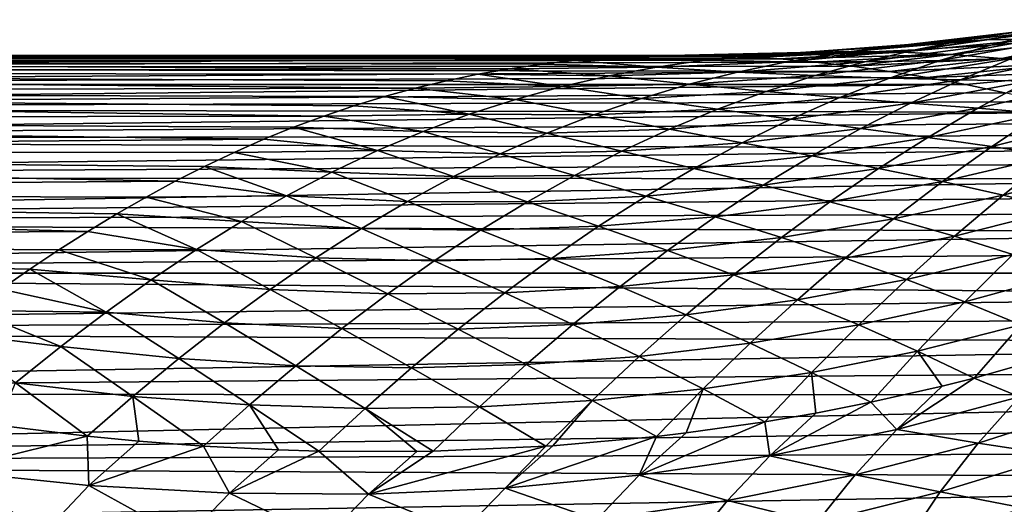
# Model space of a CAD drawing. Header units: metres. Extents: x -46 to 104, y -30 to 30.
# Tile 585 of 656: x 67.32 to 69.83, y 2.85 to 4.09. Entities that reach past the tile are written whole.
import ezdxf

# ---------------------------------------------------------------- set-up
doc = ezdxf.new("R2010")
doc.units = ezdxf.units.M
doc.layers.add('solid_26_000_502_XXX', color=7, linetype='CONTINUOUS')

msp = doc.modelspace()

# ---------------------------------------------------------------- linework, layer by layer
at = {"layer": 'solid_26_000_502_XXX'}
for points in [[(69.734108, 4.03947, 297.351624), (70.062408, 4.091336, 297.231506), (69.929344, 4.061218, 297.096527)], [(69.734108, 4.03947, 297.351624), (69.865189, 4.060259, 297.486725), (70.062408, 4.091336, 297.231506)], [(69.787827, 4.039996, 297.873322), (70.131699, 4.088193, 297.75415), (69.997711, 4.076456, 297.620941)], [(69.787827, 4.039996, 297.873322), (69.919212, 4.042675, 298.006348), (70.131699, 4.088193, 297.75415)], [(69.797836, 4.026358, 296.960999), (70.115097, 4.085606, 296.837585), (69.982079, 4.041164, 296.702271)], [(69.797836, 4.026358, 296.960999), (69.929344, 4.061218, 297.096527), (70.115097, 4.085606, 296.837585)], [(69.52906, 4.021191, 297.603699), (69.865189, 4.060259, 297.486725), (69.734108, 4.03947, 297.351624)], [(69.52906, 4.021191, 297.603699), (69.657784, 4.032879, 297.739075), (69.865189, 4.060259, 297.486725)], [(69.604469, 4.013958, 297.215759), (69.929344, 4.061218, 297.096527), (69.797836, 4.026358, 296.960999)], [(69.604469, 4.013958, 297.215759), (69.734108, 4.03947, 297.351624), (69.929344, 4.061218, 297.096527)], [(69.657784, 4.032879, 297.739075), (69.997711, 4.076456, 297.620941), (69.865189, 4.060259, 297.486725)], [(69.657784, 4.032879, 297.739075), (69.787827, 4.039996, 297.873322), (69.997711, 4.076456, 297.620941)], [(69.31472, 4.007318, 297.853363), (69.657784, 4.032879, 297.739075), (69.52906, 4.021191, 297.603699)], [(69.31472, 4.007318, 297.853363), (69.44075, 4.010147, 297.989166), (69.657784, 4.032879, 297.739075)], [(69.401657, 4.004798, 297.467346), (69.734108, 4.03947, 297.351624), (69.604469, 4.013958, 297.215759)], [(69.401657, 4.004798, 297.467346), (69.52906, 4.021191, 297.603699), (69.734108, 4.03947, 297.351624)], [(69.44075, 4.010147, 297.989166), (69.787827, 4.039996, 297.873322), (69.657784, 4.032879, 297.739075)], [(69.44075, 4.010147, 297.989166), (69.567993, 4.008423, 298.123627), (69.787827, 4.039996, 297.873322)], [(69.567993, 4.008423, 298.123627), (69.919212, 4.042675, 298.006348), (69.787827, 4.039996, 297.873322)], [(69.567993, 4.008423, 298.123627), (69.696449, 4.002284, 298.256653), (69.919212, 4.042675, 298.006348)], [(69.667854, 3.986627, 296.825134), (69.982079, 4.041164, 296.702271), (69.850693, 3.991834, 296.566864)], [(69.667854, 3.986627, 296.825134), (69.797836, 4.026358, 296.960999), (69.982079, 4.041164, 296.702271)], [(69.696449, 4.002284, 298.256653), (70.051918, 4.041051, 298.138), (69.919212, 4.042675, 298.006348)], [(69.696449, 4.002284, 298.256653), (69.826103, 3.991865, 298.388062), (70.051918, 4.041051, 298.138)], [(69.826103, 3.991865, 298.388062), (70.185951, 4.035255, 298.268219), (70.051918, 4.041051, 298.138)], [(69.826103, 3.991865, 298.388062), (69.956955, 3.977304, 298.517822), (70.185951, 4.035255, 298.268219)], [(69.31472, 4.007318, 297.853363), (68.903465, 3.998008, 297.873779), (68.990166, 3.999909, 297.973022)], [(69.189888, 3.999802, 297.716339), (68.903465, 3.998008, 297.873779), (69.31472, 4.007318, 297.853363)], [(69.31472, 4.007318, 297.853363), (68.990166, 3.999909, 297.973022), (69.078201, 3.999343, 298.072479)], [(69.066231, 3.987465, 297.578308), (69.401657, 4.004798, 297.467346), (69.275543, 3.98357, 297.3302)], [(69.066231, 3.987465, 297.578308), (69.189888, 3.999802, 297.716339), (69.401657, 4.004798, 297.467346)], [(69.44075, 4.010147, 297.989166), (69.078201, 3.999343, 298.072479), (69.16748, 3.996301, 298.171997)], [(69.31472, 4.007318, 297.853363), (69.078201, 3.999343, 298.072479), (69.44075, 4.010147, 297.989166)], [(69.44075, 4.010147, 297.989166), (69.16748, 3.996301, 298.171997), (69.567993, 4.008423, 298.123627)], [(69.567993, 4.008423, 298.123627), (69.16748, 3.996301, 298.171997), (69.258118, 3.990771, 298.271576)], [(69.189888, 3.999802, 297.716339), (69.52906, 4.021191, 297.603699), (69.401657, 4.004798, 297.467346)], [(69.189888, 3.999802, 297.716339), (69.31472, 4.007318, 297.853363), (69.52906, 4.021191, 297.603699)], [(69.567993, 4.008423, 298.123627), (69.258118, 3.990771, 298.271576), (69.696449, 4.002284, 298.256653)], [(69.275543, 3.98357, 297.3302), (69.604469, 4.013958, 297.215759), (69.476227, 3.983595, 297.079315)], [(69.275543, 3.98357, 297.3302), (69.401657, 4.004798, 297.467346), (69.604469, 4.013958, 297.215759)], [(69.476227, 3.983595, 297.079315), (69.797836, 4.026358, 296.960999), (69.667854, 3.986627, 296.825134)], [(69.476227, 3.983595, 297.079315), (69.604469, 4.013958, 297.215759), (69.797836, 4.026358, 296.960999)], [(68.990166, 3.999909, 297.973022), (63.859383, 3.999701, 297.95163), (63.859383, 3.993681, 298.224762)], [(69.078201, 3.999343, 298.072479), (68.990166, 3.999909, 297.973022), (63.859383, 3.993681, 298.224762)], [(68.990166, 3.999909, 297.973022), (68.903465, 3.998008, 297.873779), (63.859383, 3.999701, 297.95163)], [(68.817955, 3.993649, 297.774689), (63.859383, 3.987075, 297.67868), (63.859383, 3.999701, 297.95163)], [(68.903465, 3.998008, 297.873779), (68.817955, 3.993649, 297.774689), (63.859383, 3.999701, 297.95163)], [(69.16748, 3.996301, 298.171997), (69.078201, 3.999343, 298.072479), (63.859383, 3.993681, 298.224762)], [(69.258118, 3.990771, 298.271576), (69.16748, 3.996301, 298.171997), (63.859383, 3.993681, 298.224762)], [(69.258118, 3.990771, 298.271576), (63.859383, 3.993681, 298.224762), (63.859383, 3.969053, 298.496613)], [(68.817955, 3.993649, 297.774689), (68.733513, 3.986838, 297.675781), (63.859383, 3.987075, 297.67868)], [(69.350266, 3.982736, 298.371246), (69.258118, 3.990771, 298.271576), (63.859383, 3.969053, 298.496613)], [(68.567963, 3.965898, 297.47879), (63.859383, 3.955875, 297.407501), (63.859383, 3.987075, 297.67868)], [(68.650223, 3.977586, 297.577148), (68.567963, 3.965898, 297.47879), (63.859383, 3.987075, 297.67868)], [(68.733513, 3.986838, 297.675781), (68.650223, 3.977586, 297.577148), (63.859383, 3.987075, 297.67868)], [(69.443832, 3.972188, 298.470886), (69.350266, 3.982736, 298.371246), (63.859383, 3.969053, 298.496613)], [(68.943718, 3.970179, 297.439392), (68.650223, 3.977586, 297.577148), (68.733513, 3.986838, 297.675781)], [(69.066231, 3.987465, 297.578308), (68.733513, 3.986838, 297.675781), (68.817955, 3.993649, 297.774689)], [(68.943718, 3.970179, 297.439392), (68.733513, 3.986838, 297.675781), (69.066231, 3.987465, 297.578308)], [(69.189888, 3.999802, 297.716339), (68.817955, 3.993649, 297.774689), (68.903465, 3.998008, 297.873779)], [(69.066231, 3.987465, 297.578308), (68.817955, 3.993649, 297.774689), (69.189888, 3.999802, 297.716339)], [(68.943718, 3.970179, 297.439392), (69.066231, 3.987465, 297.578308), (69.275543, 3.98357, 297.3302)], [(68.943718, 3.970179, 297.439392), (69.275543, 3.98357, 297.3302), (69.150688, 3.957379, 297.192383)], [(69.150688, 3.957379, 297.192383), (69.476227, 3.983595, 297.079315), (69.349358, 3.948255, 296.942474)], [(69.150688, 3.957379, 297.192383), (69.275543, 3.98357, 297.3302), (69.476227, 3.983595, 297.079315)], [(69.696449, 4.002284, 298.256653), (69.258118, 3.990771, 298.271576), (69.350266, 3.982736, 298.371246)], [(69.349358, 3.948255, 296.942474), (69.667854, 3.986627, 296.825134), (69.539345, 3.941905, 296.689056)], [(69.349358, 3.948255, 296.942474), (69.476227, 3.983595, 297.079315), (69.667854, 3.986627, 296.825134)], [(69.696449, 4.002284, 298.256653), (69.350266, 3.982736, 298.371246), (69.443832, 3.972188, 298.470886)], [(69.696449, 4.002284, 298.256653), (69.443832, 3.972188, 298.470886), (69.826103, 3.991865, 298.388062)], [(69.826103, 3.991865, 298.388062), (69.443832, 3.972188, 298.470886), (69.538918, 3.95911, 298.570496)], [(69.826103, 3.991865, 298.388062), (69.538918, 3.95911, 298.570496), (69.956955, 3.977304, 298.517822)], [(69.539345, 3.941905, 296.689056), (69.850693, 3.991834, 296.566864), (69.720901, 3.937493, 296.431458)], [(69.539345, 3.941905, 296.689056), (69.667854, 3.986627, 296.825134), (69.850693, 3.991834, 296.566864)], [(69.720901, 3.937493, 296.431458), (70.024467, 3.998313, 296.304016), (69.893768, 3.934138, 296.16922)], [(69.720901, 3.937493, 296.431458), (69.850693, 3.991834, 296.566864), (70.024467, 3.998313, 296.304016)], [(69.538918, 3.95911, 298.570496), (69.443832, 3.972188, 298.470886), (63.859383, 3.969053, 298.496613)], [(69.538918, 3.95911, 298.570496), (63.859383, 3.969053, 298.496613), (63.859383, 3.925888, 298.766388)], [(68.567963, 3.965898, 297.47879), (68.48658, 3.951773, 297.380737), (63.859383, 3.955875, 297.407501)], [(69.635666, 3.943478, 298.670074), (69.538918, 3.95911, 298.570496), (63.859383, 3.925888, 298.766388)], [(68.326614, 3.916253, 297.18576), (63.859383, 3.906211, 297.138916), (63.859383, 3.955875, 297.407501)], [(68.406166, 3.935224, 297.283051), (68.326614, 3.916253, 297.18576), (63.859383, 3.955875, 297.407501)], [(68.48658, 3.951773, 297.380737), (68.406166, 3.935224, 297.283051), (63.859383, 3.955875, 297.407501)], [(68.822319, 3.947819, 297.299774), (68.48658, 3.951773, 297.380737), (68.567963, 3.965898, 297.47879)], [(68.943718, 3.970179, 297.439392), (68.567963, 3.965898, 297.47879), (68.650223, 3.977586, 297.577148)], [(68.822319, 3.947819, 297.299774), (68.567963, 3.965898, 297.47879), (68.943718, 3.970179, 297.439392)], [(68.822319, 3.947819, 297.299774), (68.943718, 3.970179, 297.439392), (69.150688, 3.957379, 297.192383)], [(68.822319, 3.947819, 297.299774), (69.150688, 3.957379, 297.192383), (69.027039, 3.926105, 297.054108)], [(69.027039, 3.926105, 297.054108), (69.150688, 3.957379, 297.192383), (69.349358, 3.948255, 296.942474)], [(69.956955, 3.977304, 298.517822), (69.538918, 3.95911, 298.570496), (69.635666, 3.943478, 298.670074)], [(69.956955, 3.977304, 298.517822), (69.635666, 3.943478, 298.670074), (70.088982, 3.958736, 298.645782)], [(70.088982, 3.958736, 298.645782), (69.635666, 3.943478, 298.670074), (69.733986, 3.925289, 298.769501)], [(70.088982, 3.958736, 298.645782), (69.733986, 3.925289, 298.769501), (69.833992, 3.904512, 298.868774)], [(69.733986, 3.925289, 298.769501), (69.635666, 3.943478, 298.670074), (63.859383, 3.925888, 298.766388)], [(68.701981, 3.92027, 297.159698), (68.326614, 3.916253, 297.18576), (68.406166, 3.935224, 297.283051)], [(68.701981, 3.92027, 297.159698), (68.406166, 3.935224, 297.283051), (68.48658, 3.951773, 297.380737)], [(68.701981, 3.92027, 297.159698), (68.48658, 3.951773, 297.380737), (68.822319, 3.947819, 297.299774)], [(68.701981, 3.92027, 297.159698), (68.822319, 3.947819, 297.299774), (69.027039, 3.926105, 297.054108)], [(69.027039, 3.926105, 297.054108), (69.349358, 3.948255, 296.942474), (69.223808, 3.90782, 296.805389)], [(69.223808, 3.90782, 296.805389), (69.349358, 3.948255, 296.942474), (69.539345, 3.941905, 296.689056)], [(69.223808, 3.90782, 296.805389), (69.539345, 3.941905, 296.689056), (69.412262, 3.892071, 296.553009)], [(69.412262, 3.892071, 296.553009), (69.539345, 3.941905, 296.689056), (69.720901, 3.937493, 296.431458)], [(69.412262, 3.892071, 296.553009), (69.720901, 3.937493, 296.431458), (69.592636, 3.878028, 296.296326)], [(69.592636, 3.878028, 296.296326), (69.720901, 3.937493, 296.431458), (69.893768, 3.934138, 296.16922)], [(69.592636, 3.878028, 296.296326), (69.893768, 3.934138, 296.16922), (69.764694, 3.864823, 296.034912)], [(69.764694, 3.864823, 296.034912), (69.893768, 3.934138, 296.16922), (70.057899, 3.930987, 295.901917)], [(69.764694, 3.864823, 296.034912), (70.057899, 3.930987, 295.901917), (69.928413, 3.851623, 295.768372)], [(69.733986, 3.925289, 298.769501), (63.859383, 3.925888, 298.766388), (63.859383, 3.864422, 299.032593)], [(69.833992, 3.904512, 298.868774), (69.733986, 3.925289, 298.769501), (63.859383, 3.864422, 299.032593)], [(68.326614, 3.916253, 297.18576), (68.247757, 3.89486, 297.088928), (63.859383, 3.906211, 297.138916)], [(68.092293, 3.844843, 296.896729), (63.859383, 3.838309, 296.874207), (63.859383, 3.906211, 297.138916)], [(68.169685, 3.871054, 296.992554), (68.092293, 3.844843, 296.896729), (63.859383, 3.906211, 297.138916)], [(68.247757, 3.89486, 297.088928), (68.169685, 3.871054, 296.992554), (63.859383, 3.906211, 297.138916)], [(69.935867, 3.881102, 298.968018), (69.833992, 3.904512, 298.868774), (63.859383, 3.864422, 299.032593)], [(68.582626, 3.887424, 297.019379), (68.247757, 3.89486, 297.088928), (68.326614, 3.916253, 297.18576)], [(68.582626, 3.887424, 297.019379), (68.326614, 3.916253, 297.18576), (68.701981, 3.92027, 297.159698)], [(68.582626, 3.887424, 297.019379), (68.701981, 3.92027, 297.159698), (68.904549, 3.889634, 296.915588)], [(68.701981, 3.92027, 297.159698), (69.027039, 3.926105, 297.054108), (68.904549, 3.889634, 296.915588)], [(68.904549, 3.889634, 296.915588), (69.027039, 3.926105, 297.054108), (69.223808, 3.90782, 296.805389)], [(68.904549, 3.889634, 296.915588), (69.223808, 3.90782, 296.805389), (69.09951, 3.862176, 296.668243)], [(69.09951, 3.862176, 296.668243), (69.223808, 3.90782, 296.805389), (69.412262, 3.892071, 296.553009)], [(70.039551, 3.855051, 299.067047), (69.935867, 3.881102, 298.968018), (63.859383, 3.864422, 299.032593)], [(68.464188, 3.849186, 296.878998), (68.169685, 3.871054, 296.992554), (68.247757, 3.89486, 297.088928)], [(68.464188, 3.849186, 296.878998), (68.247757, 3.89486, 297.088928), (68.582626, 3.887424, 297.019379)], [(68.464188, 3.849186, 296.878998), (68.582626, 3.887424, 297.019379), (68.783142, 3.847861, 296.777039)], [(68.582626, 3.887424, 297.019379), (68.904549, 3.889634, 296.915588), (68.783142, 3.847861, 296.777039)], [(68.783142, 3.847861, 296.777039), (68.904549, 3.889634, 296.915588), (69.09951, 3.862176, 296.668243)], [(69.09951, 3.862176, 296.668243), (69.412262, 3.892071, 296.553009), (69.28653, 3.837018, 296.417145)], [(69.28653, 3.837018, 296.417145), (69.412262, 3.892071, 296.553009), (69.592636, 3.878028, 296.296326)], [(69.28653, 3.837018, 296.417145), (69.592636, 3.878028, 296.296326), (69.46582, 3.81333, 296.161652)], [(69.46582, 3.81333, 296.161652), (69.592636, 3.878028, 296.296326), (69.764694, 3.864823, 296.034912)], [(70.039551, 3.855051, 299.067047), (63.859383, 3.864422, 299.032593), (63.859383, 3.784997, 299.293762)], [(70.145081, 3.826327, 299.165863), (70.039551, 3.855051, 299.067047), (63.859383, 3.784997, 299.293762)], [(68.464188, 3.849186, 296.878998), (68.092293, 3.844843, 296.896729), (68.169685, 3.871054, 296.992554)], [(68.783142, 3.847861, 296.777039), (69.09951, 3.862176, 296.668243), (68.976387, 3.811224, 296.531342)], [(68.976387, 3.811224, 296.531342), (69.09951, 3.862176, 296.668243), (69.28653, 3.837018, 296.417145)], [(69.46582, 3.81333, 296.161652), (69.764694, 3.864823, 296.034912), (69.637177, 3.790266, 295.901337)], [(69.637177, 3.790266, 295.901337), (69.764694, 3.864823, 296.034912), (69.928413, 3.851623, 295.768372)], [(68.092293, 3.844843, 296.896729), (68.015419, 3.81623, 296.801514), (63.859383, 3.838309, 296.874207)], [(67.939133, 3.785223, 296.706909), (63.859383, 3.752586, 296.615051), (63.859383, 3.838309, 296.874207)], [(68.015419, 3.81623, 296.801514), (67.939133, 3.785223, 296.706909), (63.859383, 3.838309, 296.874207)], [(68.346581, 3.805474, 296.738861), (68.015419, 3.81623, 296.801514), (68.092293, 3.844843, 296.896729)], [(68.346581, 3.805474, 296.738861), (68.092293, 3.844843, 296.896729), (68.464188, 3.849186, 296.878998)], [(68.346581, 3.805474, 296.738861), (68.464188, 3.849186, 296.878998), (68.662735, 3.800694, 296.638702)], [(68.464188, 3.849186, 296.878998), (68.783142, 3.847861, 296.777039), (68.662735, 3.800694, 296.638702)], [(68.662735, 3.800694, 296.638702), (68.783142, 3.847861, 296.777039), (68.976387, 3.811224, 296.531342)], [(68.976387, 3.811224, 296.531342), (69.28653, 3.837018, 296.417145), (69.162071, 3.776647, 296.281738)], [(69.162071, 3.776647, 296.281738), (69.28653, 3.837018, 296.417145), (69.46582, 3.81333, 296.161652)], [(69.637177, 3.790266, 295.901337), (69.928413, 3.851623, 295.768372), (69.800575, 3.767011, 295.635803)], [(69.800575, 3.767011, 295.635803), (69.928413, 3.851623, 295.768372), (70.083794, 3.837625, 295.496338)], [(69.800575, 3.767011, 295.635803), (70.083794, 3.837625, 295.496338), (69.956039, 3.74279, 295.364807)], [(70.252556, 3.79488, 299.264465), (70.145081, 3.826327, 299.165863), (63.859383, 3.784997, 299.293762)], [(68.229691, 3.75622, 296.599213), (67.939133, 3.785223, 296.706909), (68.015419, 3.81623, 296.801514)], [(68.229691, 3.75622, 296.599213), (68.015419, 3.81623, 296.801514), (68.346581, 3.805474, 296.738861)], [(68.229691, 3.75622, 296.599213), (68.346581, 3.805474, 296.738861), (68.543236, 3.748054, 296.500793)], [(68.346581, 3.805474, 296.738861), (68.662735, 3.800694, 296.638702), (68.543236, 3.748054, 296.500793)], [(68.662735, 3.800694, 296.638702), (68.976387, 3.811224, 296.531342), (68.854355, 3.754874, 296.394867)], [(68.854355, 3.754874, 296.394867), (68.976387, 3.811224, 296.531342), (69.162071, 3.776647, 296.281738)], [(69.162071, 3.776647, 296.281738), (69.46582, 3.81333, 296.161652), (69.34037, 3.743308, 296.027649)], [(69.34037, 3.743308, 296.027649), (69.46582, 3.81333, 296.161652), (69.637177, 3.790266, 295.901337)], [(70.361977, 3.760693, 299.362793), (70.252556, 3.79488, 299.264465), (63.859383, 3.784997, 299.293762)], [(67.939133, 3.785223, 296.706909), (67.863365, 3.751839, 296.613037), (63.859383, 3.752586, 296.615051)], [(70.361977, 3.760693, 299.362793), (63.859383, 3.784997, 299.293762), (63.859383, 3.68786, 299.549072)], [(68.229691, 3.75622, 296.599213), (67.863365, 3.751839, 296.613037), (67.939133, 3.785223, 296.706909)], [(68.543236, 3.748054, 296.500793), (68.662735, 3.800694, 296.638702), (68.854355, 3.754874, 296.394867)], [(68.854355, 3.754874, 296.394867), (69.162071, 3.776647, 296.281738), (69.03878, 3.710874, 296.147034)], [(69.03878, 3.710874, 296.147034), (69.162071, 3.776647, 296.281738), (69.34037, 3.743308, 296.027649)], [(69.34037, 3.743308, 296.027649), (69.637177, 3.790266, 295.901337), (69.511116, 3.710381, 295.768707)], [(69.511116, 3.710381, 295.768707), (69.637177, 3.790266, 295.901337), (69.800575, 3.767011, 295.635803)], [(70.473312, 3.723747, 299.460724), (70.361977, 3.760693, 299.362793), (63.859383, 3.68786, 299.549072)], [(67.712914, 3.677989, 296.427612), (63.859383, 3.649326, 296.362213), (63.859383, 3.752586, 296.615051)], [(67.787933, 3.716091, 296.519897), (67.712914, 3.677989, 296.427612), (63.859383, 3.752586, 296.615051)], [(67.863365, 3.751839, 296.613037), (67.787933, 3.716091, 296.519897), (63.859383, 3.752586, 296.615051)], [(68.113403, 3.701376, 296.460327), (67.787933, 3.716091, 296.519897), (67.863365, 3.751839, 296.613037)], [(68.113403, 3.701376, 296.460327), (67.863365, 3.751839, 296.613037), (68.229691, 3.75622, 296.599213)], [(68.113403, 3.701376, 296.460327), (68.229691, 3.75622, 296.599213), (68.42453, 3.68988, 296.363617)], [(68.229691, 3.75622, 296.599213), (68.543236, 3.748054, 296.500793), (68.42453, 3.68988, 296.363617)], [(68.543236, 3.748054, 296.500793), (68.854355, 3.754874, 296.394867), (68.733315, 3.693052, 296.259094)], [(68.733315, 3.693052, 296.259094), (68.854355, 3.754874, 296.394867), (69.03878, 3.710874, 296.147034)], [(69.511116, 3.710381, 295.768707), (69.800575, 3.767011, 295.635803), (69.674294, 3.677074, 295.504486)], [(69.674294, 3.677074, 295.504486), (69.800575, 3.767011, 295.635803), (69.956039, 3.74279, 295.364807)], [(68.42453, 3.68988, 296.363617), (68.543236, 3.748054, 296.500793), (68.733315, 3.693052, 296.259094)], [(69.03878, 3.710874, 296.147034), (69.34037, 3.743308, 296.027649), (69.216187, 3.667884, 295.894623)], [(69.216187, 3.667884, 295.894623), (69.34037, 3.743308, 296.027649), (69.511116, 3.710381, 295.768707)], [(69.674294, 3.677074, 295.504486), (69.956039, 3.74279, 295.364807), (69.829933, 3.642646, 295.234802)], [(69.829933, 3.642646, 295.234802), (69.956039, 3.74279, 295.364807), (70.103615, 3.716877, 295.088043)], [(70.586533, 3.684014, 299.558228), (70.473312, 3.723747, 299.460724), (63.859383, 3.68786, 299.549072)], [(67.997597, 3.640916, 296.32251), (67.712914, 3.677989, 296.427612), (67.787933, 3.716091, 296.519897)], [(67.997597, 3.640916, 296.32251), (67.787933, 3.716091, 296.519897), (68.113403, 3.701376, 296.460327)], [(67.997597, 3.640916, 296.32251), (68.113403, 3.701376, 296.460327), (68.306503, 3.626131, 296.227478)], [(68.113403, 3.701376, 296.460327), (68.42453, 3.68988, 296.363617), (68.306503, 3.626131, 296.227478)], [(68.733315, 3.693052, 296.259094), (69.03878, 3.710874, 296.147034), (68.916565, 3.639633, 296.013275)], [(68.916565, 3.639633, 296.013275), (69.03878, 3.710874, 296.147034), (69.216187, 3.667884, 295.894623)], [(69.216187, 3.667884, 295.894623), (69.511116, 3.710381, 295.768707), (69.386414, 3.625098, 295.637299)], [(69.386414, 3.625098, 295.637299), (69.511116, 3.710381, 295.768707), (69.674294, 3.677074, 295.504486)], [(69.829933, 3.642646, 295.234802), (70.103615, 3.716877, 295.088043), (69.978088, 3.60641, 294.959442)], [(70.586533, 3.684014, 299.558228), (63.859383, 3.68786, 299.549072), (63.859383, 3.573507, 299.797241)], [(70.701683, 3.641478, 299.655182), (70.586533, 3.684014, 299.558228), (63.859383, 3.573507, 299.797241)], [(67.712914, 3.677989, 296.427612), (67.638237, 3.637557, 296.336212), (63.859383, 3.649326, 296.362213)], [(67.997597, 3.640916, 296.32251), (67.638237, 3.637557, 296.336212), (67.712914, 3.677989, 296.427612)], [(68.306503, 3.626131, 296.227478), (68.42453, 3.68988, 296.363617), (68.613136, 3.625705, 296.124298)], [(68.42453, 3.68988, 296.363617), (68.733315, 3.693052, 296.259094), (68.613136, 3.625705, 296.124298)], [(68.613136, 3.625705, 296.124298), (68.733315, 3.693052, 296.259094), (68.916565, 3.639633, 296.013275)], [(69.386414, 3.625098, 295.637299), (69.674294, 3.677074, 295.504486), (69.549461, 3.581759, 295.374725)], [(69.549461, 3.581759, 295.374725), (69.674294, 3.677074, 295.504486), (69.829933, 3.642646, 295.234802)], [(68.916565, 3.639633, 296.013275), (69.216187, 3.667884, 295.894623), (69.093155, 3.586998, 295.762848)], [(69.093155, 3.586998, 295.762848), (69.216187, 3.667884, 295.894623), (69.386414, 3.625098, 295.637299)], [(67.489471, 3.549816, 296.156403), (63.859383, 3.528979, 296.116821), (63.859383, 3.649326, 296.362213)], [(67.563744, 3.594828, 296.245789), (67.489471, 3.549816, 296.156403), (63.859383, 3.649326, 296.362213)], [(67.638237, 3.637557, 296.336212), (67.563744, 3.594828, 296.245789), (63.859383, 3.649326, 296.362213)], [(70.81871, 3.596124, 299.751526), (70.701683, 3.641478, 299.655182), (63.859383, 3.573507, 299.797241)], [(67.882118, 3.574834, 296.186066), (67.563744, 3.594828, 296.245789), (67.638237, 3.637557, 296.336212)], [(67.882118, 3.574834, 296.186066), (67.638237, 3.637557, 296.336212), (67.997597, 3.640916, 296.32251)], [(67.882118, 3.574834, 296.186066), (67.997597, 3.640916, 296.32251), (68.189011, 3.556786, 296.092651)], [(67.997597, 3.640916, 296.32251), (68.306503, 3.626131, 296.227478), (68.189011, 3.556786, 296.092651)], [(68.189011, 3.556786, 296.092651), (68.306503, 3.626131, 296.227478), (68.493706, 3.552799, 295.990814)], [(68.306503, 3.626131, 296.227478), (68.613136, 3.625705, 296.124298), (68.493706, 3.552799, 295.990814)], [(68.493706, 3.552799, 295.990814), (68.613136, 3.625705, 296.124298), (68.795296, 3.562877, 295.880798)], [(68.613136, 3.625705, 296.124298), (68.916565, 3.639633, 296.013275), (68.795296, 3.562877, 295.880798)], [(68.795296, 3.562877, 295.880798), (68.916565, 3.639633, 296.013275), (69.093155, 3.586998, 295.762848)], [(69.549461, 3.581759, 295.374725), (69.829933, 3.642646, 295.234802), (69.705368, 3.537159, 295.106689)], [(69.705368, 3.537159, 295.106689), (69.829933, 3.642646, 295.234802), (69.978088, 3.60641, 294.959442)], [(69.093155, 3.586998, 295.762848), (69.386414, 3.625098, 295.637299), (69.262947, 3.534375, 295.507446)], [(69.262947, 3.534375, 295.507446), (69.386414, 3.625098, 295.637299), (69.549461, 3.581759, 295.374725)], [(69.705368, 3.537159, 295.106689), (69.978088, 3.60641, 294.959442), (69.854225, 3.490662, 294.833008)], [(70.937508, 3.547935, 299.847198), (70.81871, 3.596124, 299.751526), (63.859383, 3.573507, 299.797241)], [(67.766838, 3.503154, 296.051331), (67.489471, 3.549816, 296.156403), (67.563744, 3.594828, 296.245789)], [(67.766838, 3.503154, 296.051331), (67.563744, 3.594828, 296.245789), (67.882118, 3.574834, 296.186066)], [(68.795296, 3.562877, 295.880798), (69.093155, 3.586998, 295.762848), (68.971153, 3.500622, 295.632599)], [(68.971153, 3.500622, 295.632599), (69.093155, 3.586998, 295.762848), (69.262947, 3.534375, 295.507446)], [(69.262947, 3.534375, 295.507446), (69.549461, 3.581759, 295.374725), (69.425957, 3.481038, 295.246796)], [(69.425957, 3.481038, 295.246796), (69.549461, 3.581759, 295.374725), (69.705368, 3.537159, 295.106689)], [(70.937508, 3.547935, 299.847198), (63.859383, 3.573507, 299.797241), (63.859383, 3.442606, 300.036774)], [(67.766838, 3.503154, 296.051331), (67.882118, 3.574834, 296.186066), (68.071922, 3.481855, 295.959503)], [(67.882118, 3.574834, 296.186066), (68.189011, 3.556786, 296.092651), (68.071922, 3.481855, 295.959503)], [(68.071922, 3.481855, 295.959503), (68.189011, 3.556786, 296.092651), (68.374886, 3.474328, 295.858917)], [(68.189011, 3.556786, 296.092651), (68.493706, 3.552799, 295.990814), (68.374886, 3.474328, 295.858917)], [(68.374886, 3.474328, 295.858917), (68.493706, 3.552799, 295.990814), (68.67485, 3.480589, 295.749878)], [(68.493706, 3.552799, 295.990814), (68.795296, 3.562877, 295.880798), (68.67485, 3.480589, 295.749878)], [(68.67485, 3.480589, 295.749878), (68.795296, 3.562877, 295.880798), (68.971153, 3.500622, 295.632599)], [(67.489471, 3.549816, 296.156403), (67.415382, 3.502555, 296.068146), (63.859383, 3.528979, 296.116821)], [(71.058182, 3.496892, 299.942108), (70.937508, 3.547935, 299.847198), (63.859383, 3.442606, 300.036774)], [(67.341324, 3.453096, 295.981049), (67.267319, 3.401465, 295.895233), (63.859383, 3.528979, 296.116821)], [(67.415382, 3.502555, 296.068146), (67.341324, 3.453096, 295.981049), (63.859383, 3.528979, 296.116821)], [(67.766838, 3.503154, 296.051331), (67.415382, 3.502555, 296.068146), (67.489471, 3.549816, 296.156403)], [(68.971153, 3.500622, 295.632599), (69.262947, 3.534375, 295.507446), (69.140594, 3.438197, 295.379456)], [(69.140594, 3.438197, 295.379456), (69.262947, 3.534375, 295.507446), (69.425957, 3.481038, 295.246796)], [(69.425957, 3.481038, 295.246796), (69.705368, 3.537159, 295.106689), (69.582245, 3.426328, 294.980774)], [(69.582245, 3.426328, 294.980774), (69.705368, 3.537159, 295.106689), (69.854225, 3.490662, 294.833008)], [(67.651588, 3.425924, 295.91861), (67.341324, 3.453096, 295.981049), (67.415382, 3.502555, 296.068146)], [(67.651588, 3.425924, 295.91861), (67.415382, 3.502555, 296.068146), (67.766838, 3.503154, 296.051331)], [(67.651588, 3.425924, 295.91861), (67.766838, 3.503154, 296.051331), (67.955086, 3.401372, 295.828308)], [(67.766838, 3.503154, 296.051331), (68.071922, 3.481855, 295.959503), (67.955086, 3.401372, 295.828308)], [(68.67485, 3.480589, 295.749878), (68.971153, 3.500622, 295.632599), (68.850052, 3.408751, 295.504242)], [(68.850052, 3.408751, 295.504242), (68.971153, 3.500622, 295.632599), (69.140594, 3.438197, 295.379456)], [(71.180603, 3.443, 300.036102), (71.058182, 3.496892, 299.942108), (63.859383, 3.442606, 300.036774)], [(67.955086, 3.401372, 295.828308), (68.071922, 3.481855, 295.959503), (68.256538, 3.390314, 295.728943)], [(68.071922, 3.481855, 295.959503), (68.374886, 3.474328, 295.858917), (68.256538, 3.390314, 295.728943)], [(68.256538, 3.390314, 295.728943), (68.374886, 3.474328, 295.858917), (68.555084, 3.392775, 295.62085)], [(68.374886, 3.474328, 295.858917), (68.67485, 3.480589, 295.749878), (68.555084, 3.392775, 295.62085)], [(68.555084, 3.392775, 295.62085), (68.67485, 3.480589, 295.749878), (68.850052, 3.408751, 295.504242)], [(69.140594, 3.438197, 295.379456), (69.425957, 3.481038, 295.246796), (69.303673, 3.374924, 295.121094)], [(69.303673, 3.374924, 295.121094), (69.425957, 3.481038, 295.246796), (69.582245, 3.426328, 294.980774)], [(69.582245, 3.426328, 294.980774), (69.854225, 3.490662, 294.833008), (69.731911, 3.369669, 294.709229)], [(69.731911, 3.369669, 294.709229), (69.854225, 3.490662, 294.833008), (69.996155, 3.441718, 294.553711)], [(67.536217, 3.343227, 295.788269), (67.267319, 3.401465, 295.895233), (67.341324, 3.453096, 295.981049)], [(67.536217, 3.343227, 295.788269), (67.341324, 3.453096, 295.981049), (67.651588, 3.425924, 295.91861)], [(71.304497, 3.386281, 300.12912), (71.180603, 3.443, 300.036102), (63.859383, 3.442606, 300.036774)], [(71.304497, 3.386281, 300.12912), (63.859383, 3.442606, 300.036774), (63.859383, 3.295571, 300.266968)], [(67.536217, 3.343227, 295.788269), (67.651588, 3.425924, 295.91861), (67.838348, 3.315407, 295.699432)], [(67.651588, 3.425924, 295.91861), (67.955086, 3.401372, 295.828308), (67.838348, 3.315407, 295.699432)], [(68.850052, 3.408751, 295.504242), (69.140594, 3.438197, 295.379456), (69.019241, 3.336586, 295.253662)], [(69.019241, 3.336586, 295.253662), (69.140594, 3.438197, 295.379456), (69.303673, 3.374924, 295.121094)], [(69.303673, 3.374924, 295.121094), (69.582245, 3.426328, 294.980774), (69.460449, 3.310201, 294.857452)], [(69.460449, 3.310201, 294.857452), (69.582245, 3.426328, 294.980774), (69.731911, 3.369669, 294.709229)], [(69.731911, 3.369669, 294.709229), (69.996155, 3.441718, 294.553711), (69.875114, 3.310585, 294.432159)], [(67.536217, 3.343227, 295.788269), (67.193344, 3.347697, 295.81073), (67.267319, 3.401465, 295.895233)], [(67.838348, 3.315407, 295.699432), (67.955086, 3.401372, 295.828308), (68.138512, 3.300813, 295.601257)], [(67.955086, 3.401372, 295.828308), (68.256538, 3.390314, 295.728943), (68.138512, 3.300813, 295.601257)], [(68.555084, 3.392775, 295.62085), (68.850052, 3.408751, 295.504242), (68.729721, 3.311417, 295.378113)], [(68.729721, 3.311417, 295.378113), (68.850052, 3.408751, 295.504242), (69.019241, 3.336586, 295.253662)], [(71.430038, 3.326704, 300.221039), (71.304497, 3.386281, 300.12912), (63.859383, 3.295571, 300.266968)], [(68.138512, 3.300813, 295.601257), (68.256538, 3.390314, 295.728943), (68.435875, 3.299482, 295.49408)], [(68.256538, 3.390314, 295.728943), (68.555084, 3.392775, 295.62085), (68.435875, 3.299482, 295.49408)], [(68.435875, 3.299482, 295.49408), (68.555084, 3.392775, 295.62085), (68.729721, 3.311417, 295.378113)], [(69.019241, 3.336586, 295.253662), (69.303673, 3.374924, 295.121094), (69.182487, 3.263472, 294.997986)], [(69.182487, 3.263472, 294.997986), (69.303673, 3.374924, 295.121094), (69.460449, 3.310201, 294.857452)], [(69.460449, 3.310201, 294.857452), (69.731911, 3.369669, 294.709229), (69.611069, 3.243524, 294.588409)], [(69.611069, 3.243524, 294.588409), (69.731911, 3.369669, 294.709229), (69.875114, 3.310585, 294.432159)], [(71.55703, 3.264313, 300.311768), (71.430038, 3.326704, 300.221039), (63.859383, 3.295571, 300.266968)], [(67.420578, 3.255173, 295.660645), (67.11924, 3.29185, 295.727631), (67.193344, 3.347697, 295.81073)], [(67.420578, 3.255173, 295.660645), (67.193344, 3.347697, 295.81073), (67.536217, 3.343227, 295.788269)], [(67.420578, 3.255173, 295.660645), (67.536217, 3.343227, 295.788269), (67.721573, 3.224061, 295.573242)], [(67.536217, 3.343227, 295.788269), (67.838348, 3.315407, 295.699432), (67.721573, 3.224061, 295.573242)], [(68.729721, 3.311417, 295.378113), (69.019241, 3.336586, 295.253662), (68.898773, 3.229607, 295.130493)], [(68.898773, 3.229607, 295.130493), (69.019241, 3.336586, 295.253662), (69.182487, 3.263472, 294.997986)], [(67.721573, 3.224061, 295.573242), (67.838348, 3.315407, 295.699432), (68.020676, 3.205918, 295.476227)], [(67.838348, 3.315407, 295.699432), (68.138512, 3.300813, 295.601257), (68.020676, 3.205918, 295.476227)], [(68.020676, 3.205918, 295.476227), (68.138512, 3.300813, 295.601257), (68.317078, 3.200792, 295.369934)], [(68.138512, 3.300813, 295.601257), (68.435875, 3.299482, 295.49408), (68.317078, 3.200792, 295.369934)], [(68.317078, 3.200792, 295.369934), (68.435875, 3.299482, 295.49408), (68.610046, 3.208695, 295.254578)], [(68.435875, 3.299482, 295.49408), (68.729721, 3.311417, 295.378113), (68.610046, 3.208695, 295.254578)], [(68.610046, 3.208695, 295.254578), (68.729721, 3.311417, 295.378113), (68.898773, 3.229607, 295.130493)], [(69.182487, 3.263472, 294.997986), (69.460449, 3.310201, 294.857452), (69.339897, 3.188876, 294.737122)], [(69.339897, 3.188876, 294.737122), (69.460449, 3.310201, 294.857452), (69.611069, 3.243524, 294.588409)], [(69.611069, 3.243524, 294.588409), (69.875114, 3.310585, 294.432159), (69.755714, 3.174489, 294.314056)], [(69.984802, 3.240123, 294.167755), (69.755714, 3.174489, 294.314056), (69.875114, 3.310585, 294.432159)], [(71.55703, 3.264313, 300.311768), (63.859383, 3.295571, 300.266968), (63.859383, 3.133104, 300.486694)], [(67.304535, 3.161909, 295.536072), (67.11924, 3.29185, 295.727631), (67.420578, 3.255173, 295.660645)], [(71.684952, 3.19923, 300.401031), (71.55703, 3.264313, 300.311768), (63.859383, 3.133104, 300.486694)], [(67.304535, 3.161909, 295.536072), (67.420578, 3.255173, 295.660645), (67.604622, 3.127475, 295.450073)], [(67.420578, 3.255173, 295.660645), (67.721573, 3.224061, 295.573242), (67.604622, 3.127475, 295.450073)], [(68.898773, 3.229607, 295.130493), (69.182487, 3.263472, 294.997986), (69.062317, 3.146788, 294.877869)], [(69.062317, 3.146788, 294.877869), (69.182487, 3.263472, 294.997986), (69.339897, 3.188876, 294.737122)], [(67.604622, 3.127475, 295.450073), (67.721573, 3.224061, 295.573242), (67.902908, 3.105763, 295.354218)], [(67.721573, 3.224061, 295.573242), (68.020676, 3.205918, 295.476227), (67.902908, 3.105763, 295.354218)], [(68.610046, 3.208695, 295.254578), (68.898773, 3.229607, 295.130493), (68.779068, 3.117372, 295.010284)], [(68.779068, 3.117372, 295.010284), (68.898773, 3.229607, 295.130493), (69.062317, 3.146788, 294.877869)], [(69.339897, 3.188876, 294.737122), (69.611069, 3.243524, 294.588409), (69.491631, 3.112366, 294.471039)], [(69.673332, 3.153608, 294.364319), (69.491631, 3.112366, 294.471039), (69.611069, 3.243524, 294.588409)], [(69.673332, 3.153608, 294.364319), (69.611069, 3.243524, 294.588409), (69.755714, 3.174489, 294.314056)], [(69.871376, 3.126796, 294.107697), (69.755714, 3.174489, 294.314056), (69.984802, 3.240123, 294.167755)], [(71.81395, 3.131441, 300.4888), (71.684952, 3.19923, 300.401031), (63.859383, 3.133104, 300.486694)], [(67.902908, 3.105763, 295.354218), (68.020676, 3.205918, 295.476227), (68.198586, 3.096833, 295.248779)], [(68.020676, 3.205918, 295.476227), (68.317078, 3.200792, 295.369934), (68.198586, 3.096833, 295.248779)], [(68.198586, 3.096833, 295.248779), (68.317078, 3.200792, 295.369934), (68.490906, 3.100705, 295.134033)], [(68.317078, 3.200792, 295.369934), (68.610046, 3.208695, 295.254578), (68.490906, 3.100705, 295.134033)], [(68.490906, 3.100705, 295.134033), (68.610046, 3.208695, 295.254578), (68.779068, 3.117372, 295.010284)], [(69.062317, 3.146788, 294.877869), (69.339897, 3.188876, 294.737122), (69.220512, 3.062501, 294.620178)], [(69.350906, 3.084792, 294.549896), (69.220512, 3.062501, 294.620178), (69.339897, 3.188876, 294.737122)], [(69.350906, 3.084792, 294.549896), (69.339897, 3.188876, 294.737122), (69.491631, 3.112366, 294.471039)], [(69.557785, 3.042821, 294.298676), (69.673332, 3.153608, 294.364319), (69.755714, 3.174489, 294.314056)], [(69.871376, 3.126796, 294.107697), (69.557785, 3.042821, 294.298676), (69.755714, 3.174489, 294.314056)], [(67.258476, 3.053611, 295.395905), (67.304535, 3.161909, 295.536072), (67.487381, 3.025824, 295.330261)], [(67.304535, 3.161909, 295.536072), (67.604622, 3.127475, 295.450073), (67.487381, 3.025824, 295.330261)], [(69.557785, 3.042821, 294.298676), (69.491631, 3.112366, 294.471039), (69.673332, 3.153608, 294.364319)], [(71.81395, 3.131441, 300.4888), (63.859383, 3.133104, 300.486694), (63.859383, 2.956202, 300.694611)], [(71.943886, 3.06101, 300.574921), (71.81395, 3.131441, 300.4888), (63.859383, 2.956202, 300.694611)], [(67.619301, 3.013088, 295.289612), (67.487381, 3.025824, 295.330261), (67.604622, 3.127475, 295.450073)], [(67.604622, 3.127475, 295.450073), (67.902908, 3.105763, 295.354218), (67.785088, 3.00052, 295.235565)], [(67.619301, 3.013088, 295.289612), (67.604622, 3.127475, 295.450073), (67.785088, 3.00052, 295.235565)], [(68.779068, 3.117372, 295.010284), (69.062317, 3.146788, 294.877869), (68.943069, 3.025026, 294.761108)], [(69.018768, 3.033943, 294.723785), (68.943069, 3.025026, 294.761108), (69.062317, 3.146788, 294.877869)], [(69.018768, 3.033943, 294.723785), (69.062317, 3.146788, 294.877869), (69.220512, 3.062501, 294.620178)], [(69.765976, 3.007938, 294.045441), (69.557785, 3.042821, 294.298676), (69.871376, 3.126796, 294.107697)], [(70.068878, 3.104964, 293.847504), (69.765976, 3.007938, 294.045441), (69.871376, 3.126796, 294.107697)], [(67.977119, 2.990809, 295.168762), (67.785088, 3.00052, 295.235565), (67.902908, 3.105763, 295.354218)], [(67.902908, 3.105763, 295.354218), (68.198586, 3.096833, 295.248779), (68.080292, 2.987772, 295.130981)], [(67.977119, 2.990809, 295.168762), (67.902908, 3.105763, 295.354218), (68.080292, 2.987772, 295.130981)], [(68.330544, 2.98686, 295.033813), (68.080292, 2.987772, 295.130981), (68.198586, 3.096833, 295.248779)], [(68.198586, 3.096833, 295.248779), (68.490906, 3.100705, 295.134033), (68.3722, 2.987611, 295.016876)], [(68.330544, 2.98686, 295.033813), (68.198586, 3.096833, 295.248779), (68.3722, 2.987611, 295.016876)], [(68.3722, 2.987611, 295.016876), (68.490906, 3.100705, 295.134033), (68.660049, 3.000041, 294.893463)], [(68.490906, 3.100705, 295.134033), (68.779068, 3.117372, 295.010284), (68.660049, 3.000041, 294.893463)], [(68.678215, 3.001257, 294.885315), (68.660049, 3.000041, 294.893463), (68.779068, 3.117372, 295.010284)], [(68.678215, 3.001257, 294.885315), (68.779068, 3.117372, 295.010284), (68.943069, 3.025026, 294.761108)], [(69.233269, 2.975702, 294.477661), (69.350906, 3.084792, 294.549896), (69.491631, 3.112366, 294.471039)], [(69.557785, 3.042821, 294.298676), (69.233269, 2.975702, 294.477661), (69.491631, 3.112366, 294.471039)], [(69.972656, 2.976599, 293.786987), (69.765976, 3.007938, 294.045441), (70.068878, 3.104964, 293.847504)], [(69.233269, 2.975702, 294.477661), (69.220512, 3.062501, 294.620178), (69.350906, 3.084792, 294.549896)], [(72.073997, 2.988164, 300.659119), (71.943886, 3.06101, 300.574921), (63.859383, 2.956202, 300.694611)], [(67.129066, 2.936782, 295.265411), (67.258476, 3.053611, 295.395905), (67.487381, 3.025824, 295.330261)], [(68.899078, 2.925697, 294.644043), (69.018768, 3.033943, 294.723785), (69.220512, 3.062501, 294.620178)], [(69.233269, 2.975702, 294.477661), (68.899078, 2.925697, 294.644043), (69.220512, 3.062501, 294.620178)], [(67.491753, 2.899667, 295.170868), (67.129066, 2.936782, 295.265411), (67.487381, 3.025824, 295.330261)], [(67.491753, 2.899667, 295.170868), (67.487381, 3.025824, 295.330261), (67.619301, 3.013088, 295.289612)], [(68.556496, 2.892998, 294.797089), (68.678215, 3.001257, 294.885315), (68.943069, 3.025026, 294.761108)], [(68.899078, 2.925697, 294.644043), (68.556496, 2.892998, 294.797089), (68.943069, 3.025026, 294.761108)], [(68.899078, 2.925697, 294.644043), (68.943069, 3.025026, 294.761108), (69.018768, 3.033943, 294.723785)], [(69.451012, 2.926546, 294.231262), (69.233269, 2.975702, 294.477661), (69.557785, 3.042821, 294.298676)], [(69.765976, 3.007938, 294.045441), (69.451012, 2.926546, 294.231262), (69.557785, 3.042821, 294.298676)], [(67.491753, 2.899667, 295.170868), (67.619301, 3.013088, 295.289612), (67.785088, 3.00052, 295.235565)], [(67.851479, 2.879958, 295.061035), (67.491753, 2.899667, 295.170868), (67.785088, 3.00052, 295.235565)], [(67.851479, 2.879958, 295.061035), (67.785088, 3.00052, 295.235565), (67.977119, 2.990809, 295.168762)], [(68.206848, 2.877733, 294.936249), (68.3722, 2.987611, 295.016876), (68.660049, 3.000041, 294.893463)], [(68.556496, 2.892998, 294.797089), (68.206848, 2.877733, 294.936249), (68.660049, 3.000041, 294.893463)], [(68.556496, 2.892998, 294.797089), (68.660049, 3.000041, 294.893463), (68.678215, 3.001257, 294.885315)], [(69.668907, 2.883183, 293.98114), (69.451012, 2.926546, 294.231262), (69.765976, 3.007938, 294.045441)], [(69.972656, 2.976599, 293.786987), (69.668907, 2.883183, 293.98114), (69.765976, 3.007938, 294.045441)], [(72.204361, 2.912926, 300.741333), (72.073997, 2.988164, 300.659119), (63.859383, 2.956202, 300.694611)], [(67.851479, 2.879958, 295.061035), (67.977119, 2.990809, 295.168762), (68.080292, 2.987772, 295.130981)], [(68.206848, 2.877733, 294.936249), (67.851479, 2.879958, 295.061035), (68.080292, 2.987772, 295.130981)], [(68.206848, 2.877733, 294.936249), (68.080292, 2.987772, 295.130981), (68.330544, 2.98686, 295.033813)], [(68.206848, 2.877733, 294.936249), (68.330544, 2.98686, 295.033813), (68.3722, 2.987611, 295.016876)], [(69.125198, 2.861099, 294.404205), (68.899078, 2.925697, 294.644043), (69.233269, 2.975702, 294.477661)], [(69.451012, 2.926546, 294.231262), (69.125198, 2.861099, 294.404205), (69.233269, 2.975702, 294.477661)], [(69.884056, 2.841686, 293.724487), (69.668907, 2.883183, 293.98114), (69.972656, 2.976599, 293.786987)], [(72.204361, 2.912926, 300.741333), (63.859383, 2.956202, 300.694611), (63.859383, 2.765429, 300.890045)], [(67.378204, 2.779622, 295.054871), (67.01458, 2.812915, 295.138672), (67.129066, 2.936782, 295.265411)], [(67.378204, 2.779622, 295.054871), (67.129066, 2.936782, 295.265411), (67.491753, 2.899667, 295.170868)], [(68.789787, 2.811847, 294.56366), (68.556496, 2.892998, 294.797089), (68.899078, 2.925697, 294.644043)], [(69.125198, 2.861099, 294.404205), (68.789787, 2.811847, 294.56366), (68.899078, 2.925697, 294.644043)], [(69.353226, 2.804456, 294.162292), (69.125198, 2.861099, 294.404205), (69.451012, 2.926546, 294.231262)], [(69.668907, 2.883183, 293.98114), (69.353226, 2.804456, 294.162292), (69.451012, 2.926546, 294.231262)], [(72.334938, 2.835369, 300.821472), (72.204361, 2.912926, 300.741333), (63.859383, 2.765429, 300.890045)], [(67.738899, 2.762836, 294.955048), (67.378204, 2.779622, 295.054871), (67.491753, 2.899667, 295.170868)], [(67.738899, 2.762836, 294.955048), (67.491753, 2.899667, 295.170868), (67.851479, 2.879958, 295.061035)], [(68.095306, 2.762621, 294.8396), (67.738899, 2.762836, 294.955048), (67.851479, 2.879958, 295.061035)], [(68.095306, 2.762621, 294.8396), (67.851479, 2.879958, 295.061035), (68.206848, 2.877733, 294.936249)], [(68.446045, 2.77898, 294.708954), (68.095306, 2.762621, 294.8396), (68.206848, 2.877733, 294.936249)], [(68.446045, 2.77898, 294.708954), (68.206848, 2.877733, 294.936249), (68.556496, 2.892998, 294.797089)], [(68.789787, 2.811847, 294.56366), (68.446045, 2.77898, 294.708954), (68.556496, 2.892998, 294.797089)], [(69.579994, 2.752061, 293.915253), (69.353226, 2.804456, 294.162292), (69.668907, 2.883183, 293.98114)], [(69.884056, 2.841686, 293.724487), (69.579994, 2.752061, 293.915253), (69.668907, 2.883183, 293.98114)], [(69.026794, 2.740717, 294.329834), (68.789787, 2.811847, 294.56366), (69.125198, 2.861099, 294.404205)], [(69.353226, 2.804456, 294.162292), (69.026794, 2.740717, 294.329834), (69.125198, 2.861099, 294.404205)]]:
    msp.add_3dface(points, dxfattribs=at)

doc.saveas('drawing.dxf')
